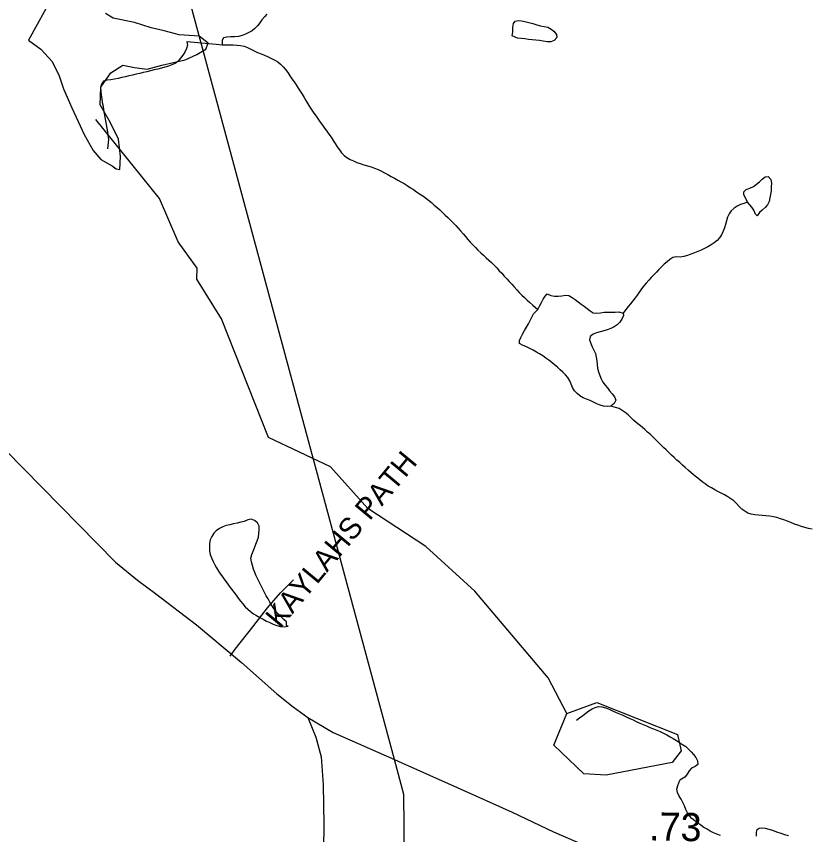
# Model space of a CAD drawing. Extents: x 1950930 to 2061844, y 904556 to 1017002.
# Drawn here: x 1979489 to 1983004, y 974830 to 978462 of the extents above; entities that cross this region are included whole.
import ezdxf

# ---------------------------------------------------------------- set-up
doc = ezdxf.new("R2010")
doc.units = 0
for name, color, linetype in [('Exist Hydrographic Misc Water Feature', 7, 'Continuous'), ('Exist Road Non-System Type 51', 7, 'Continuous'), ('Exist Road Non-System Type 51 Label', 7, 'Continuous'), ('Exist Road Primary US Structure Standard Bridge CELL', 7, 'Continuous'), ('Exist Road Secondary Type 51 Attributed', 7, 'Continuous'), ('Exist Utilities Electrical Transmission Line', 7, 'Continuous')]:
    doc.layers.add(name, color=color, linetype=linetype)

msp = doc.modelspace()

# ---------------------------------------------------------------- linework, layer by layer
at = {"layer": 'Exist Hydrographic Misc Water Feature'}
for points in [[(1979651.2, 978552), (1979543.2, 978356.1), (1979597.2, 978315.6), (1979647.9, 978261.5), (1979678.2, 978197.4), (1979698.5, 978139.9), (1979735.6, 978055.5), (1979762.6, 977994.7), (1979789.6, 977937.3), (1979830.1, 977866.3), (1979863.9, 977825.8), (1979914.5, 977798.8), (1979931.4, 977785.3), (1979948.3, 977781.9), (1979951.6, 977839.3), (1979941.5, 977917), (1979904.4, 977991.3), (1979860.5, 978069), (1979863.9, 978146.7), (1979907.8, 978210.9), (1979961.8, 978244.6), (1980012.4, 978234.5), (1980069.8, 978227.8), (1980133.9, 978244.6), (1980238.6, 978268.3), (1980289.2, 978291.9), (1980329.7, 978315.6), (1980339.8, 978342.6), (1980299.3, 978373), (1980211.5, 978379.8), (1980144, 978396.6), (1980086.7, 978410.2), (1980012.4, 978433.8), (1979917.9, 978454.1), (1979884.1, 978474.3)], [(1980600.9, 978470.9), (1980589.3, 978458.8), (1980578.8, 978446.7), (1980568.8, 978433), (1980558.5, 978420.1), (1980547.6, 978408), (1980534.9, 978397.6), (1980520.8, 978389.7), (1980506, 978382.6), (1980490.2, 978376.4), (1980474.4, 978371.8), (1980457.4, 978370.5)], [(1981688.9, 978374.5), (1981691.2, 978392.5), (1981692.4, 978412.2), (1981695.3, 978429.4), (1981702.9, 978439.8), (1981715.2, 978442.9), (1981729.8, 978441.8), (1981745.7, 978439), (1981763, 978434.5), (1981780.6, 978429.3), (1981798, 978424), (1981814.9, 978419.5), (1981831.1, 978416.7), (1981847, 978413.1), (1981862, 978405.4), (1981874.5, 978395.3), (1981886, 978381.1), (1981887.2, 978367.2), (1981875.3, 978355.1), (1981859.8, 978348), (1981843.8, 978348.3), (1981827.2, 978352), (1981810.8, 978354.8), (1981794.6, 978356), (1981778.1, 978357.9), (1981761.5, 978359.1), (1981745.5, 978361.1), (1981729.1, 978363.1), (1981712.7, 978365), (1981688.9, 978374.5)], [(1980245.2, 978349.4), (1980248, 978333.8), (1980244.2, 978318.4), (1980236.8, 978302.9), (1980228, 978289.1), (1980217.9, 978276.2), (1980206.4, 978263.3), (1980193.7, 978252.8), (1980179.2, 978246.6), (1980164, 978241.2), (1980148.2, 978235.7), (1980132.4, 978232), (1980116.4, 978227.4), (1980100.2, 978223.6), (1980084.2, 978219.8), (1980068, 978216.1), (1980052.2, 978212.3), (1980036.4, 978208.6), (1980020.2, 978204.9), (1980004.2, 978201), (1979988.2, 978197.3), (1979972.5, 978193.5), (1979956.3, 978189.7), (1979940.5, 978185.1), (1979924.5, 978182.2), (1979907.7, 978179.2), (1979890.4, 978177.9), (1979875.7, 978174.1), (1979866, 978161.3), (1979862.8, 978144.1), (1979864, 978128.5), (1979865.6, 978112), (1979867.9, 978095.6), (1979870.3, 978079.1), (1979873.4, 978063.5), (1979876.1, 978047), (1979879, 978030.5), (1979881.6, 978014), (1979884.3, 977998.4), (1979887.2, 977982), (1979890.2, 977965.5), (1979893.1, 977949.8), (1979895.4, 977933.3), (1979897, 977916.9), (1979896.2, 977900.5), (1979893.5, 977873.5)], [(1980245.2, 978349.4), (1980261.6, 978348.3), (1980278, 978346.3), (1980294, 978345.2), (1980310.6, 978344), (1980326.8, 978342), (1980343.4, 978340.9), (1980359.8, 978338.9), (1980375.8, 978337.7), (1980401.8, 978335.6)], [(1980457.4, 978370.5), (1980439.8, 978370), (1980423.2, 978369.6), (1980408.4, 978366.5), (1980401.4, 978355.3), (1980401.8, 978335.6)], [(1980401.8, 978335.6), (1980418.2, 978335.2), (1980434.9, 978334.9), (1980451.5, 978335.3), (1980467.9, 978334.1), (1980483.9, 978332.2), (1980499.6, 978329.4), (1980515, 978323.4), (1980529.8, 978315.7), (1980544.6, 978308), (1980559.5, 978301.1), (1980574.9, 978295.1), (1980590.3, 978289), (1980605.9, 978282.1), (1980620.8, 978275.2), (1980635.2, 978267.6), (1980648.9, 978259.1), (1980661, 978248.9), (1980672.5, 978238.1), (1980683.2, 978225.5), (1980693, 978212.2), (1980702.6, 978198.1), (1980711.9, 978183.8), (1980721.1, 978170.6), (1980730.5, 978157.3), (1980739.4, 978143.1), (1980748.4, 978129), (1980756.8, 978115.7), (1980765.4, 978101.6), (1980773.8, 978087.5), (1980782.4, 978073.3), (1980791, 978059.2), (1980800, 978045.8), (1980809.3, 978031.8), (1980818.5, 978018.5), (1980827.9, 978005), (1980837.4, 977991.7), (1980846.8, 977978.5), (1980856.2, 977965.2), (1980865.9, 977951.8), (1980875.5, 977938.4), (1980885.1, 977925.2), (1980894.6, 977911), (1980903.8, 977896.9), (1980912.8, 977882.7), (1980922.3, 977868.6), (1980932.3, 977856.1), (1980943.4, 977844.3), (1980955.9, 977835), (1980969.6, 977826.5), (1980984.2, 977819.7), (1980999.2, 977813.6), (1981014.7, 977808.4), (1981030.7, 977803.2), (1981046.9, 977797.8), (1981062.7, 977793.4), (1981078.5, 977787.4), (1981093.7, 977781.3), (1981108.4, 977774.5), (1981123, 977766.8), (1981137.8, 977759.1), (1981152.1, 977751.4), (1981166.7, 977743.7), (1981181, 977735.3), (1981195.2, 977727.6), (1981209.3, 977719.1), (1981223.3, 977710.6), (1981237.2, 977701.3), (1981251, 977692.7), (1981264.9, 977683.4), (1981278.4, 977674.1), (1981291.8, 977664.9), (1981304.9, 977655.5), (1981317.8, 977645.5), (1981330.7, 977635.3), (1981343, 977624.4), (1981355.5, 977613.4), (1981368, 977602.5), (1981379.9, 977591.7), (1981392, 977579.9), (1981403.9, 977568.9), (1981415.8, 977557.2), (1981427.3, 977545.5), (1981438.4, 977533.8), (1981449.2, 977521.2), (1981460.1, 977509.5), (1981470.8, 977497), (1981481.4, 977484.5), (1981492.3, 977471.9), (1981503, 977459.4), (1981514, 977447.7), (1981525.5, 977435.2), (1981537.2, 977424.2), (1981549.3, 977412.5), (1981561.4, 977401.6), (1981573.5, 977390.7), (1981585.8, 977379.7), (1981597.7, 977368.9), (1981609.4, 977357.1), (1981620.7, 977345.4)], [(1981931.3, 975367.1), (1981848.2, 975526.4), (1981523.2, 975910.5), (1981306.3, 976108.6), (1981048.3, 976278.1), (1980882.2, 976462.1), (1980607.3, 976592.4), (1980399.3, 977118.6), (1980290.2, 977294.8), (1980291.3, 977344.1), (1980207.2, 977460.7), (1980124.2, 977652.8), (1979841.2, 978003.2)], [(1982733.1, 977636.7), (1982725.1, 977653.2), (1982717.3, 977669), (1982716.9, 977682.9), (1982727.1, 977692.5), (1982742.9, 977699.6), (1982759.9, 977706.6), (1982773.7, 977716.2), (1982786.2, 977726.6), (1982798.9, 977738.7), (1982811.6, 977749.8), (1982824.9, 977751.2), (1982836.4, 977737), (1982839.1, 977721.3), (1982838.9, 977704.9), (1982838.3, 977687.7), (1982836, 977671.4), (1982832.7, 977655.8), (1982829.2, 977639.5), (1982822.3, 977624.9), (1982811, 977612.8), (1982798.9, 977601.6), (1982787, 977590.4), (1982775.7, 977575.9), (1982768.3, 977584.2), (1982761.2, 977601.6), (1982752.6, 977614.9), (1982733.1, 977636.7)], [(1982733.1, 977636.7), (1982717.3, 977631.2), (1982701.5, 977626.6), (1982686.9, 977619.5), (1982673.4, 977609.9), (1982661.3, 977598.7), (1982651.7, 977585), (1982644.9, 977570.3), (1982640.2, 977554.8), (1982635.9, 977538.5), (1982631.2, 977523), (1982625.2, 977507.6), (1982618, 977492.1), (1982609.6, 977478.4), (1982598.6, 977466.3), (1982585.6, 977456.7), (1982571.9, 977447.1), (1982557.6, 977439.3), (1982542.6, 977431.3), (1982527.8, 977424.2), (1982512.6, 977418), (1982497.7, 977411.7), (1982482.3, 977406.3), (1982466.5, 977400.9), (1982450.9, 977396.3), (1982434.7, 977392.5), (1982417.3, 977393.7), (1982401.3, 977391.5), (1982388.4, 977382.8), (1982376.1, 977372.5), (1982364, 977362), (1982351.9, 977350.7), (1982340.2, 977338.7), (1982328.7, 977326.6), (1982317.2, 977314.5), (1982306.2, 977302.5), (1982294.7, 977290.4), (1982283.6, 977277.5), (1982272.9, 977265.4), (1982263.3, 977252.5), (1982253.9, 977238.8), (1982244.2, 977225), (1982234.2, 977212.1), (1982224.1, 977199.2), (1982214.1, 977186.3), (1982203.6, 977173.3), (1982193.6, 977161.2), (1982181.3, 977145)], [(1981620.7, 977345.4), (1981631.7, 977332.9), (1981642.8, 977321.2), (1981653.7, 977308.6), (1981664.8, 977296.9), (1981676, 977284.4), (1981687.3, 977272.6), (1981698.2, 977260.9), (1981709.5, 977248.4), (1981720.7, 977236.7), (1981732.2, 977224.9), (1981743.9, 977213.2), (1981755.8, 977202.3), (1981767.9, 977191.4), (1981780.4, 977180.4), (1981802.1, 977161.1)], [(1981802.1, 977161.1), (1981810.3, 977175.7), (1981818.5, 977191.2), (1981826.5, 977206.6), (1981835.2, 977220.4), (1981844.8, 977230.8), (1981859.8, 977223.1), (1981876.2, 977219.5), (1981892.6, 977220), (1981909.2, 977221.2), (1981925.6, 977225), (1981940.8, 977222.2), (1981954.9, 977214.6), (1981968.6, 977204.4), (1981982.2, 977195.1), (1981995.3, 977185), (1982008.2, 977174.9), (1982021.1, 977164.8), (1982034.5, 977154.7), (1982048.4, 977145.4), (1982063.8, 977144.2), (1982080.4, 977146.4), (1982097, 977148.5), (1982113.4, 977148.9), (1982129.8, 977148.6), (1982146.2, 977149), (1982162.6, 977149.6), (1982181.3, 977145)], [(1982126.5, 976731.9), (1982111.2, 976729.7), (1982094.5, 976731.7), (1982078.8, 976736.1), (1982064, 976742.1), (1982049.4, 976749.8), (1982034.5, 976757.5), (1982018.9, 976762.8), (1982003.3, 976768.9), (1981989.8, 976777.4), (1981977, 976788.3), (1981965.8, 976799.9), (1981957.2, 976814.1), (1981951, 976829.1), (1981945.1, 976844.7), (1981936.2, 976858.9), (1981925.4, 976870.6), (1981913.9, 976882.3), (1981902, 976893.2), (1981889.7, 976904.2), (1981877, 976915.1), (1981864.3, 976925.1), (1981851.1, 976935.3), (1981838, 976945.4), (1981824.5, 976954.8), (1981810.5, 976963.3), (1981796.2, 976971), (1981781.8, 976979.5), (1981767.3, 976987.1), (1981753.1, 976995.6), (1981734.9, 977001.7), (1981720.9, 977009.4), (1981722.2, 977022.5), (1981727.5, 977036.3), (1981735.1, 977051.7), (1981744.1, 977067.1), (1981753.1, 977082.5), (1981761.3, 977097.2), (1981768.9, 977111.8), (1981776.3, 977126.4), (1981784.3, 977140.9), (1981802.1, 977161.1)], [(1982181.3, 977145), (1982182.9, 977133.6), (1982175.7, 977118.1), (1982166.3, 977104.3), (1982154.6, 977093.1), (1982140.9, 977084.4), (1982126.1, 977076.5), (1982111.2, 977070.2), (1982095.2, 977065.6), (1982079.2, 977061.9), (1982063.4, 977056.5), (1982047.8, 977051), (1982034.9, 977041.4), (1982032.6, 977025.9), (1982038.2, 977010.1), (1982044.3, 976994.4), (1982051.5, 976979.6), (1982058, 976964.7), (1982062.1, 976949), (1982064.2, 976932.5), (1982065.6, 976916.1), (1982067.9, 976899.6), (1982072, 976884), (1982077.5, 976868.2), (1982084.1, 976853.4), (1982091.7, 976838.4), (1982101.3, 976825.1), (1982111.6, 976812.6), (1982121.4, 976799.2), (1982132.7, 976785.9), (1982142.5, 976772.6), (1982148.7, 976758.5), (1982141.3, 976743.9), (1982126.5, 976731.9)], [(1983019.7, 976185.8), (1983003.9, 976189.4), (1982988.2, 976193.8), (1982972.2, 976198.2), (1982956.8, 976203.4), (1982941.2, 976208.7), (1982925.8, 976214.8), (1982910.4, 976220.9), (1982895.1, 976226.9), (1982879.7, 976232.2), (1982864.1, 976237.4), (1982848.3, 976241.1), (1982831.9, 976243.7), (1982815.3, 976245), (1982798.5, 976246.2), (1982781.7, 976247.3), (1982765.5, 976249.3), (1982749.5, 976252), (1982734.7, 976257.4), (1982720.8, 976265), (1982708.3, 976275.1), (1982696.6, 976286.8), (1982684.7, 976299.3), (1982672.6, 976311.1), (1982659.3, 976320.4), (1982645.5, 976328.9), (1982631.2, 976337.5), (1982616.8, 976345.1), (1982602, 976352.8), (1982587.7, 976360.5), (1982573.3, 976368.9), (1982559.4, 976377.4), (1982546.1, 976386.8), (1982532.5, 976396), (1982519.8, 976406.1), (1982506.9, 976416.3), (1982494.2, 976427.3), (1982481.7, 976437.3), (1982469.2, 976448.2), (1982456.7, 976459.1), (1982444.4, 976469.3), (1982432.3, 976481), (1982420.2, 976492), (1982408.3, 976503.6), (1982396.4, 976514.6), (1982384.7, 976526.3), (1982372.8, 976537.3), (1982361.1, 976549), (1982349, 976559.8), (1982337.5, 976571.6), (1982325.6, 976583.3), (1982313.9, 976594.2), (1982302.1, 976606), (1982290.2, 976616.8), (1982278.1, 976627.8), (1982265.1, 976638.8), (1982252.6, 976648.8), (1982239.9, 976658.9), (1982227.4, 976669.8), (1982215.1, 976680.8), (1982203, 976692.5), (1982190.5, 976703.5), (1982177.6, 976712.7), (1982163.9, 976721.2), (1982148.1, 976726.4), (1982126.5, 976731.9)], [(1980687.5, 975759), (1980687.1, 975774.6), (1980676, 975785.5), (1980663.7, 975797.2), (1980651.4, 975808.2), (1980640.3, 975820.7), (1980630.9, 975834), (1980622.1, 975847.3), (1980613.7, 975861.4), (1980605.7, 975876.4), (1980597.7, 975890.5), (1980590.1, 975905.4), (1980582.3, 975919.6), (1980574.9, 975934.4), (1980567.1, 975948.6), (1980560.1, 975963.5), (1980553, 975978.4), (1980546.4, 975993.3), (1980540.5, 976009), (1980536.1, 976024.6), (1980532.7, 976040.3), (1980530, 976056.8), (1980533.7, 976073.1), (1980539.2, 976087.8), (1980546, 976103.3), (1980552.1, 976118.7), (1980558.1, 976134.2), (1980563, 976149.7), (1980565.3, 976166), (1980566.5, 976182.4), (1980565.7, 976198.8), (1980558.5, 976213.8), (1980545.2, 976223.9), (1980530.4, 976230.7), (1980515.4, 976226.9), (1980500.1, 976219.9), (1980484.3, 976216.2), (1980468.1, 976213.2), (1980451.9, 976209.4), (1980435.9, 976205.6), (1980420.3, 976201.9), (1980404.7, 976196.5), (1980389.7, 976188.6), (1980376, 976179), (1980364.5, 976168.6), (1980355.5, 976154), (1980349.3, 976138.5), (1980346.3, 976122.1), (1980345.2, 976105.7), (1980345.9, 976089.3), (1980348.9, 976072.8), (1980354.5, 976058), (1980361.4, 976043.1), (1980369.2, 976028.1), (1980377.6, 976014), (1980386.3, 975999.8), (1980395.3, 975986.6), (1980404.3, 975972.5), (1980413.9, 975959.1), (1980423.8, 975945.8), (1980433.6, 975933.3), (1980443.7, 975920), (1980453.7, 975906.6), (1980463.6, 975893.3), (1980473.2, 975880), (1980483.2, 975866.7), (1980493.5, 975854.1), (1980504.4, 975841.5), (1980515.8, 975830.7), (1980528.2, 975819.8), (1980541.3, 975810.5), (1980555, 975802), (1980569.8, 975793.4), (1980584.1, 975785.8), (1980599.1, 975778.1), (1980614.1, 975771.2), (1980629, 975764.3), (1980644.4, 975758.3), (1980660.4, 975753.8), (1980677.4, 975752.6), (1980695.1, 975755.5), (1980687.5, 975759)], [(1981931.3, 975367.1), (1982064.4, 975416.9), (1982423.2, 975274.9), (1982439.2, 975202.3), (1982398.2, 975150.7), (1982106.2, 975094.3), (1982006.3, 975099.7), (1981873.3, 975227.2), (1981931.3, 975367.1)], [(1981974.6, 975338.5), (1981988.3, 975348.1), (1982002.1, 975358.4), (1982015.8, 975368.8), (1982029.5, 975379.1), (1982043.5, 975388), (1982057.4, 975394.2), (1982072, 975398.9), (1982087.2, 975397.7), (1982103.2, 975393.3), (1982118.9, 975386.4), (1982134.9, 975379.5), (1982150.5, 975372.6), (1982165.5, 975366.5), (1982180.5, 975359.7), (1982195.4, 975352.8), (1982210.4, 975345.9), (1982225.2, 975339.1), (1982239.9, 975332.2), (1982255.1, 975325.3), (1982270.1, 975318.4), (1982285.2, 975312.4), (1982300.4, 975306.3), (1982315.8, 975300.3), (1982330.8, 975293.3), (1982345.9, 975287.3), (1982360.9, 975280.4), (1982375.5, 975272.7), (1982389.8, 975265), (1982404, 975256.5), (1982418.3, 975248.1), (1982432.1, 975239.6), (1982445.4, 975230.3), (1982458.9, 975221), (1982471.4, 975210.1), (1982482.9, 975198.3), (1982494, 975186.6), (1982504.2, 975173.3), (1982511.8, 975158.4), (1982512.6, 975141.9), (1982500.8, 975132.4), (1982485.4, 975124.5), (1982474.3, 975113.2), (1982465.9, 975098.6), (1982455.8, 975085.7), (1982432.9, 975072.2)], [(1982613.1, 974826.4), (1982597.5, 974831.7), (1982582.6, 974837.7), (1982568, 974845.4), (1982553.7, 974853.9), (1982539.5, 974862.4), (1982525.8, 974871.7), (1982512.4, 974881), (1982498.9, 974891.1), (1982486.8, 974902.1), (1982475.9, 974913.8), (1982466.9, 974927.1), (1982459.9, 974942), (1982453.2, 974957.8), (1982446.4, 974972.6), (1982438.2, 974987.6), (1982429.8, 975001.6), (1982422.8, 975016.6), (1982419.8, 975032.3), (1982423.7, 975047.8), (1982432.9, 975072.2)], [(1982773.7, 974824), (1982772.9, 974841.2), (1982775.9, 974853.4), (1982784.7, 974859), (1982796.6, 974860.4), (1982811, 974858.4), (1982827.2, 974854.8), (1982844.6, 974849.5), (1982862.5, 974843.4), (1982880.5, 974837.3), (1982898.1, 974831.1), (1982915, 974826.7)]]:
    msp.add_lwpolyline(points, dxfattribs=at)
at = {"layer": 'Exist Road Non-System Type 51'}
msp.add_lwpolyline([(1980437.6, 975622.7), (1980460, 975653.3), (1980537.5, 975752.3), (1980603.8, 975836.4), (1980631.8, 975870), (1980660.8, 975903.6), (1980718.6, 975961.5)], dxfattribs=at)
at = {"layer": 'Exist Road Secondary Type 51 Attributed'}
for points in [[(1978389.9, 978683.6), (1978576.6, 978291), (1978801.3, 977796.6), (1978960.3, 977460.2), (1979081.1, 977186.4), (1979171.1, 977017.7), (1979218.7, 976903.4), (1979280.5, 976777.3), (1979355.9, 976621.1), (1979928.4, 976039.6), (1980026.2, 975959.4), (1980106, 975901.1), (1980287.6, 975760.7), (1980487.2, 975594.1), (1980644.8, 975455.8), (1980716.6, 975397.7), (1980782.4, 975349.5)], [(1980782.4, 975349.5), (1980894.3, 975283.2), (1981167, 975163.3), (1981199, 975149.2), (1981444.8, 975038.7), (1981688.5, 974930.2), (1981872.3, 974842), (1982114.2, 974737.5), (1982172.1, 974721.3), (1982232.1, 974703.3), (1982304, 974693.9), (1982392, 974690.8), (1982466.1, 974687.7), (1982571.8, 974683.8), (1982744.6, 974680.8), (1983004.4, 974676.9), (1983310.1, 974677.2), (1983556.1, 974670.5), (1983852.2, 974664.6), (1984117.4, 974655.3), (1984369.1, 974650.2), (1984516.8, 974649.7)], [(1980782.4, 975349.5), (1980818.3, 975263.3), (1980842, 975175.2), (1980849.7, 975051.2), (1980853, 974875.3), (1980848.3, 974549.3)]]:
    msp.add_lwpolyline(points, dxfattribs=at)
at = {"layer": 'Exist Utilities Electrical Transmission Line'}
msp.add_line((1981167, 975163.3), (1980140.1, 978971.7), dxfattribs=at)
msp.add_lwpolyline([(1981282, 968054.3), (1981208.7, 975008.6), (1981167, 975163.3)], dxfattribs=at)

# ---------------------------------------------------------------- texts
at = {"layer": 'Exist Road Non-System Type 51 Label'}
msp.add_text('  KAYLAHS PATH', height=95, rotation=50.3227, dxfattribs=at).set_placement((1980614.7, 975687.4))
at = {"layer": 'Exist Road Primary US Structure Standard Bridge CELL'}
msp.add_text('.73', height=125, rotation=358.9762, dxfattribs=at).set_placement((1982295.8, 974804.7))

doc.saveas('drawing.dxf')
